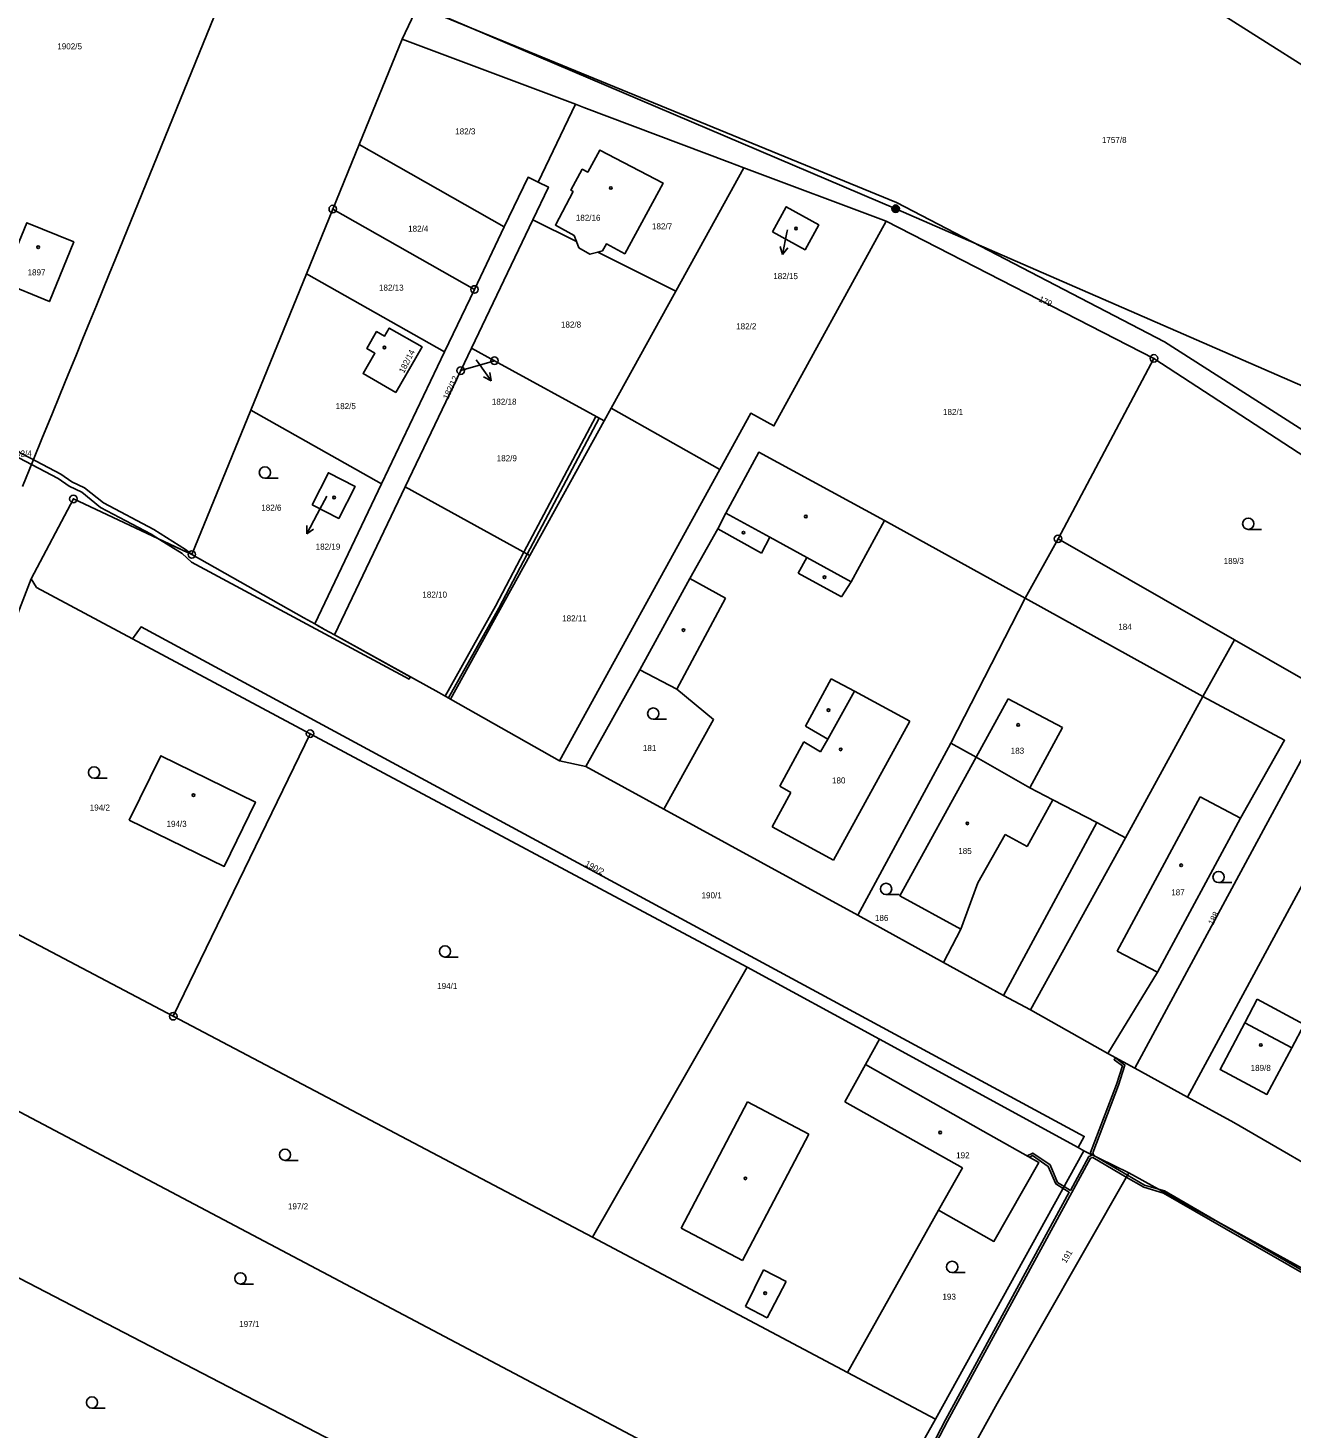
# Model space of a CAD drawing. Extents: x -587171 to -555306, y -1167727 to -1074732.
# Drawn here: x -559877 to -559708.7, y -1077515.3 to -1077328.9 of the extents above; entities that cross this region are included whole.
import ezdxf

# ---------------------------------------------------------------- set-up
doc = ezdxf.new("R2010")
doc.units = 0
for name, color, linetype in [('Hranice parcel', 7, 'Continuous'), ('Parcelní čísla', 7, 'Continuous'), ('Pop  PČ popisy', 7, 'Continuous'), ('Poz předměty', 7, 'Continuous'), ('Vnitřní kresba', 7, 'Continuous'), ('Věcná břemena k části', 7, 'Continuous'), ('Značky bodu BP', 7, 'Continuous'), ('Značky budov', 7, 'Continuous'), ('Značky kultur', 7, 'Continuous')]:
    doc.layers.add(name, color=color, linetype=linetype)

msp = doc.modelspace()

# ---------------------------------------------------------------- linework, layer by layer
at = {"layer": 'Hranice parcel'}
for p, q in [((-559825.15, -1077325.93), (-559827.23, -1077330.36)), ((-559761.41, -1077352.09), (-559825.15, -1077325.93)), ((-559827.23, -1077330.36), (-559832.94, -1077344.35)), ((-559827.23, -1077330.36), (-559804.15, -1077339.01)), ((-559809.11, -1077349.39), (-559804.15, -1077339.01)), ((-559832.94, -1077344.35), (-559836.46, -1077352.97)), ((-559832.94, -1077344.35), (-559813.62, -1077355.35)), ((-559781.75, -1077347.47), (-559790.8, -1077363.88)), ((-559781.75, -1077347.47), (-559762.76, -1077354.57)), ((-559836.46, -1077352.97), (-559839.98, -1077361.59)), ((-559836.46, -1077352.97), (-559817.59, -1077363.67)), ((-559809.83, -1077354.39), (-559818, -1077371.48)), ((-559809.83, -1077354.39), (-559804.02, -1077357.29)), ((-559762.76, -1077354.57), (-559727.12, -1077372.85)), ((-559817.59, -1077363.67), (-559813.62, -1077355.35)), ((-559801.17, -1077358.71), (-559790.8, -1077363.88)), ((-559839.98, -1077361.59), (-559847.38, -1077379.73)), ((-559821.57, -1077372), (-559839.98, -1077361.59)), ((-559817.59, -1077363.67), (-559821.57, -1077372)), ((-559790.8, -1077363.88), (-559799.4, -1077379.48)), ((-559819.43, -1077374.48), (-559818, -1077371.48)), ((-559818, -1077371.48), (-559814.93, -1077373.16)), ((-559829.96, -1077389.58), (-559821.57, -1077372)), ((-559814.93, -1077373.16), (-559819.43, -1077374.48)), ((-559814.93, -1077373.16), (-559800.33, -1077381.17)), ((-559739.89, -1077396.88), (-559727.12, -1077372.85)), ((-559819.43, -1077374.48), (-559826.82, -1077389.95)), ((-559847.38, -1077379.73), (-559855.23, -1077398.97)), ((-559847.38, -1077379.73), (-559829.96, -1077389.58)), ((-559800.33, -1077381.17), (-559799.4, -1077379.48)), ((-559799.4, -1077379.48), (-559784.93, -1077387.66)), ((-559810.21, -1077399.1), (-559800.33, -1077381.17)), ((-559784.93, -1077387.66), (-559806.27, -1077426.43)), ((-559838.86, -1077408.21), (-559829.96, -1077389.58)), ((-559826.82, -1077389.95), (-559836.24, -1077409.67)), ((-559826.82, -1077389.95), (-559810.21, -1077399.1)), ((-559744.25, -1077404.77), (-559739.89, -1077396.88)), ((-559716.39, -1077410.34), (-559739.89, -1077396.88)), ((-559820.77, -1077418.24), (-559810.21, -1077399.1)), ((-559876.62, -1077402.22), (-559892.11, -1077442.31)), ((-559754.15, -1077424.11), (-559744.25, -1077404.77)), ((-559720.61, -1077417.9), (-559744.25, -1077404.77)), ((-559839.49, -1077422.83), (-559863.11, -1077410.21)), ((-559720.61, -1077417.9), (-559716.39, -1077410.34)), ((-559795.57, -1077414.31), (-559802.75, -1077427.19)), ((-559820.77, -1077418.24), (-559806.27, -1077426.43)), ((-559839.49, -1077422.83), (-559857.7, -1077460.46)), ((-559781.28, -1077453.93), (-559839.49, -1077422.83)), ((-559766.53, -1077447.01), (-559754.15, -1077424.11)), ((-559754.15, -1077424.11), (-559750.8, -1077425.98)), ((-559806.27, -1077426.43), (-559802.75, -1077427.19)), ((-559802.75, -1077427.19), (-559792.36, -1077432.87)), ((-559792.36, -1077432.87), (-559766.53, -1077447.01)), ((-559892.11, -1077442.31), (-559857.7, -1077460.46)), ((-559766.53, -1077447.01), (-559755.14, -1077453.3)), ((-559755.14, -1077453.3), (-559747.14, -1077457.71)), ((-559781.28, -1077453.93), (-559801.9, -1077489.9)), ((-559763.67, -1077463.53), (-559781.28, -1077453.93)), ((-559747.14, -1077457.71), (-559743.57, -1077459.6)), ((-559857.7, -1077460.46), (-559801.9, -1077489.9)), ((-559743.57, -1077459.6), (-559733.28, -1077465.41)), ((-559781.5, -1077524.27), (-559900.48, -1077461.42)), ((-559737.21, -1077477.95), (-559763.67, -1077463.53)), ((-559733.28, -1077465.41), (-559729.68, -1077467.38)), ((-559729.68, -1077467.38), (-559722.67, -1077471.23)), ((-559736.44, -1077478.37), (-559756.2, -1077514.11)), ((-559736.44, -1077478.37), (-559737.21, -1077477.95)), ((-559730.48, -1077481.32), (-559736.44, -1077478.37)), ((-559706.36, -1077494.59), (-559730.48, -1077481.32)), ((-559801.9, -1077489.9), (-559767.92, -1077507.9)), ((-559767.92, -1077507.9), (-559756.2, -1077514.11)), ((-559756.2, -1077514.11), (-559763.07, -1077526.23))]:
    msp.add_line(p, q, dxfattribs=at)
for points in [[(-559805.34, -1077282.12), (-559729.54, -1077319.75), (-559649.57, -1077370.38)], [(-559804.15, -1077339.01), (-559803.02, -1077339.43), (-559783.59, -1077346.78), (-559781.75, -1077347.47)], [(-559804.02, -1077357.29), (-559804.32, -1077356.5), (-559806.82, -1077355.11), (-559804.46, -1077350.63), (-559804.77, -1077350.45), (-559803.25, -1077347.66), (-559802.52, -1077348.04), (-559800.88, -1077345.11), (-559792.47, -1077349.51), (-559797.58, -1077358.91), (-559800.02, -1077357.61), (-559800.56, -1077358.55), (-559801.17, -1077358.71)], [(-559813.62, -1077355.35), (-559810.46, -1077348.74), (-559809.11, -1077349.39)], [(-559809.11, -1077349.39), (-559807.75, -1077350.03), (-559809.83, -1077354.39)], [(-559777.9, -1077356), (-559776.07, -1077352.67), (-559771.75, -1077355.07), (-559773.58, -1077358.38), (-559777.9, -1077356)], [(-559671.47, -1077404.98), (-559706.2, -1077383.12), (-559725.72, -1077370.66), (-559761.41, -1077352.09)], [(-559762.76, -1077354.57), (-559777.73, -1077381.84), (-559780.8, -1077380.15), (-559784.93, -1077387.66)], [(-559880.42, -1077362.71), (-559874.2, -1077365.28), (-559870.95, -1077357.34), (-559877.18, -1077354.78), (-559880.42, -1077362.71)], [(-559801.17, -1077358.71), (-559802.22, -1077358.99), (-559803.7, -1077358.13), (-559804.02, -1077357.29)], [(-559828.05, -1077377.38), (-559832.43, -1077374.88), (-559830.86, -1077372.16), (-559831.92, -1077371.55), (-559830.62, -1077369.29), (-559829.56, -1077369.89), (-559828.94, -1077368.82), (-559824.58, -1077371.32), (-559828.05, -1077377.38)], [(-559727.12, -1077372.85), (-559707.9, -1077385.4), (-559663.26, -1077415)], [(-559744.25, -1077404.77), (-559762.99, -1077394.46), (-559779.75, -1077385.35), (-559784.11, -1077393.45), (-559785.18, -1077395.55), (-559788.94, -1077402.17), (-559795.57, -1077414.31)], [(-559839.21, -1077392.34), (-559837.03, -1077388.09), (-559833.49, -1077389.91), (-559835.67, -1077394.16), (-559839.21, -1077392.34)], [(-559876.62, -1077402.22), (-559871, -1077391.57), (-559855.23, -1077398.97)], [(-559855.23, -1077398.97), (-559840.32, -1077407.41), (-559838.86, -1077408.21)], [(-559863.11, -1077410.21), (-559875.93, -1077403.36), (-559876.62, -1077402.22)], [(-559863.11, -1077410.21), (-559861.98, -1077408.61), (-559736.41, -1077476.46), (-559737.21, -1077477.95)], [(-559838.86, -1077408.21), (-559838.26, -1077408.54), (-559837.82, -1077408.79), (-559837.55, -1077408.94), (-559836.24, -1077409.67)], [(-559836.24, -1077409.67), (-559822.35, -1077417.34), (-559820.77, -1077418.24)], [(-559729.68, -1077467.38), (-559712.54, -1077435.65), (-559703, -1077418.01), (-559716.39, -1077410.34)], [(-559795.57, -1077414.31), (-559790.66, -1077416.92), (-559785.75, -1077420.95), (-559792.36, -1077432.87)], [(-559743.57, -1077459.6), (-559730.93, -1077436.68), (-559720.61, -1077417.9)], [(-559733.28, -1077465.41), (-559726.67, -1077454.57), (-559715.59, -1077434.07), (-559709.72, -1077423.71), (-559720.61, -1077417.9)], [(-559863.55, -1077434.34), (-559859.34, -1077425.78), (-559846.75, -1077431.94), (-559850.92, -1077440.5), (-559863.55, -1077434.34)], [(-559750.8, -1077425.98), (-559760.95, -1077444.42), (-559752.82, -1077448.87), (-559755.14, -1077453.3)], [(-559750.8, -1077425.98), (-559743.63, -1077430.04), (-559740.58, -1077431.63), (-559734.71, -1077434.68), (-559747.14, -1077457.71)], [(-559680.53, -1077446.89), (-559702.61, -1077434.12), (-559722.67, -1077471.23)], [(-559713.36, -1077458.2), (-559707.11, -1077461.56), (-559708.78, -1077464.68), (-559712.08, -1077470.87), (-559718.32, -1077467.57), (-559715.02, -1077461.34), (-559713.36, -1077458.2)], [(-559767.92, -1077507.9), (-559755.79, -1077486.3), (-559748.43, -1077490.44), (-559742.43, -1077479.96), (-559749.86, -1077475.76), (-559765.54, -1077466.9), (-559763.67, -1077463.53)], [(-559722.67, -1077471.23), (-559716.49, -1077474.61), (-559700.53, -1077483.84)], [(-559813.43, -1077529.01), (-559817.85, -1077526.68), (-559908.34, -1077479.72)], [(-559829.08, -1077658.69), (-559796.35, -1077599.42), (-559747.99, -1077512.05), (-559730.48, -1077481.32)]]:
    msp.add_lwpolyline(points, dxfattribs=at)
at = {"layer": 'Pop  PČ popisy'}
for p, q in [((-559776, -1077356.08), (-559776.57, -1077359.03)), ((-559775.93, -1077355.72), (-559776, -1077356.08)), ((-559776.57, -1077359.03), (-559776.87, -1077357.95)), ((-559776.57, -1077359.03), (-559775.89, -1077358.14)), ((-559817.36, -1077373.03), (-559817.11, -1077373.39)), ((-559817.11, -1077373.39), (-559815.39, -1077375.85)), ((-559815.39, -1077375.85), (-559815.55, -1077374.74)), ((-559815.39, -1077375.85), (-559816.37, -1077375.31)), ((-559837.26, -1077391.18), (-559838.52, -1077393.58)), ((-559838.52, -1077393.58), (-559839.93, -1077396.23)), ((-559839.93, -1077396.23), (-559839.9, -1077395.11)), ((-559839.93, -1077396.23), (-559839.02, -1077395.58))]:
    msp.add_line(p, q, dxfattribs=at)
at = {"layer": 'Poz předměty'}
for p, q in [((-559845.74, -1077311.35), (-559865.41, -1077359.61)), ((-559822.78, -1077326.83), (-559761.51, -1077352.92)), ((-559701.93, -1077378.88), (-559761.51, -1077352.92))]:
    msp.add_line(p, q, dxfattribs=at)
msp.add_lwpolyline([(-559865.41, -1077359.61), (-559866.24, -1077361.64), (-559867.08, -1077363.71), (-559867.93, -1077365.8), (-559868.81, -1077367.95), (-559869.73, -1077370.2), (-559870.69, -1077372.54), (-559871.69, -1077374.99), (-559872.76, -1077377.62), (-559873.89, -1077380.39), (-559875.09, -1077383.33), (-559876.4, -1077386.52), (-559877.78, -1077389.9)], dxfattribs=at)
for radius in [0.5, 0.4, 0.3, 0.2, 0.1]:
    msp.add_circle((-559761.51, -1077352.92), radius, dxfattribs=at)
at = {"layer": 'Vnitřní kresba'}
for p, q in [((-559784.11, -1077393.45), (-559778.25, -1077396.67)), ((-559779.36, -1077398.8), (-559785.18, -1077395.55)), ((-559762.99, -1077394.46), (-559767.42, -1077402.61)), ((-559778.25, -1077396.67), (-559779.36, -1077398.8)), ((-559773.34, -1077399.36), (-559778.25, -1077396.67)), ((-559774.51, -1077401.44), (-559773.34, -1077399.36)), ((-559773.34, -1077399.36), (-559767.42, -1077402.61)), ((-559788.94, -1077402.17), (-559784.15, -1077404.78)), ((-559768.71, -1077404.6), (-559774.51, -1077401.44)), ((-559767.42, -1077402.61), (-559768.71, -1077404.6)), ((-559784.15, -1077404.78), (-559790.66, -1077416.92)), ((-559773.53, -1077421.84), (-559770.11, -1077415.53)), ((-559770.11, -1077415.53), (-559766.99, -1077417.19)), ((-559766.99, -1077417.19), (-559770.53, -1077423.58)), ((-559766.99, -1077417.19), (-559759.64, -1077421.18)), ((-559750.8, -1077425.98), (-559746.51, -1077418.19)), ((-559746.51, -1077418.19), (-559739.3, -1077422.02)), ((-559770.53, -1077423.58), (-559773.53, -1077421.84)), ((-559759.64, -1077421.18), (-559769.8, -1077439.67)), ((-559771.5, -1077425.23), (-559770.53, -1077423.58)), ((-559739.3, -1077422.02), (-559743.63, -1077430.04)), ((-559776.95, -1077429.84), (-559773.74, -1077423.93)), ((-559773.74, -1077423.93), (-559771.5, -1077425.23)), ((-559777.94, -1077435.24), (-559775.46, -1077430.65)), ((-559775.46, -1077430.65), (-559776.95, -1077429.84)), ((-559740.58, -1077431.63), (-559743.99, -1077437.85)), ((-559720.97, -1077431.23), (-559732.01, -1077451.79)), ((-559715.59, -1077434.07), (-559720.97, -1077431.23)), ((-559734.71, -1077434.68), (-559730.93, -1077436.68)), ((-559769.8, -1077439.67), (-559777.94, -1077435.24)), ((-559746.93, -1077436.25), (-559750.57, -1077442.68)), ((-559743.99, -1077437.85), (-559746.93, -1077436.25)), ((-559750.57, -1077442.68), (-559752.82, -1077448.87)), ((-559732.01, -1077451.79), (-559726.67, -1077454.57)), ((-559708.78, -1077464.68), (-559715.02, -1077461.34)), ((-559765.54, -1077466.9), (-559768.28, -1077471.84)), ((-559790.07, -1077488.69), (-559781.25, -1077471.88)), ((-559781.25, -1077471.88), (-559773.07, -1077476.17)), ((-559768.28, -1077471.84), (-559752.61, -1077480.64)), ((-559773.07, -1077476.17), (-559781.89, -1077492.98)), ((-559752.61, -1077480.64), (-559755.79, -1077486.3)), ((-559781.89, -1077492.98), (-559790.07, -1077488.69)), ((-559781.52, -1077499.11), (-559779.13, -1077494.24)), ((-559779.13, -1077494.24), (-559776.08, -1077495.79)), ((-559776.08, -1077495.79), (-559778.6, -1077500.63)), ((-559778.6, -1077500.63), (-559781.52, -1077499.11))]:
    msp.add_line(p, q, dxfattribs=at)
at = {"layer": 'Věcná břemena k části'}
for points in [[(-559859.52, -1077396.96), (-559855.23, -1077398.97), (-559856.09, -1077398.29), (-559860.3, -1077395.64), (-559866.99, -1077392.11), (-559869.5, -1077390.07), (-559871.22, -1077389.29), (-559872.65, -1077388.25), (-559887.7, -1077380.39), (-559888.62, -1077379.05), (-559888.38, -1077378.28), (-559889.22, -1077377.97), (-559889.59, -1077379.15), (-559890.97, -1077377.54), (-559891.24, -1077378.77), (-559888.75, -1077381.66), (-559887.87, -1077381.09), (-559873.01, -1077388.85), (-559871.58, -1077389.89), (-559869.88, -1077390.67), (-559867.37, -1077392.69), (-559860.66, -1077396.24)], [(-559801, -1077380.8), (-559801.43, -1077380.57), (-559811, -1077398.67), (-559814.81, -1077405.87), (-559821.5, -1077417.82), (-559821.07, -1077418.07), (-559814.37, -1077406.11), (-559810.56, -1077398.91)], [(-559855.23, -1077398.97), (-559859.52, -1077396.96), (-559856.51, -1077398.85), (-559855.26, -1077400.01), (-559826.31, -1077415.55), (-559826.14, -1077415.25), (-559836.24, -1077409.67), (-559837.55, -1077408.94), (-559838.86, -1077408.21), (-559840.32, -1077407.41)], [(-559744.02, -1077479.06), (-559743.71, -1077479.24), (-559743.27, -1077479.02), (-559741.19, -1077480.47), (-559740.19, -1077482.8), (-559739.22, -1077483.4), (-559739.07, -1077483.13), (-559739.95, -1077482.6), (-559740.95, -1077480.27), (-559743.25, -1077478.68)], [(-559717.78, -1077488.31), (-559726.53, -1077483.49), (-559728.36, -1077482.96), (-559730.65, -1077481.62), (-559730.8, -1077481.88), (-559728.48, -1077483.24), (-559725.84, -1077484.01), (-559705.01, -1077496.01), (-559704.27, -1077496.97), (-559704.1, -1077496.7), (-559704.81, -1077495.78)], [(-559726.53, -1077483.49), (-559717.78, -1077488.31), (-559725.72, -1077483.73)]]:
    msp.add_lwpolyline(points, close=True, dxfattribs=at)
msp.add_lwpolyline([(-559757.68, -1077520.25), (-559754.62, -1077514.37), (-559738.06, -1077483.93), (-559735.56, -1077479.38), (-559735.28, -1077479.26), (-559730.8, -1077481.88), (-559730.65, -1077481.62), (-559735.14, -1077479.01), (-559735.24, -1077478.63), (-559731.84, -1077469.64), (-559730.98, -1077466.96), (-559732.26, -1077466.01), (-559732.44, -1077466.25), (-559731.33, -1077467.07), (-559732.12, -1077469.54), (-559735.55, -1077478.62), (-559735.49, -1077478.84), (-559735.45, -1077479.01), (-559735.77, -1077479.14), (-559738.24, -1077483.65), (-559739.07, -1077483.13), (-559739.22, -1077483.4), (-559738.39, -1077483.91), (-559754.89, -1077514.22), (-559757.94, -1077520.1)], dxfattribs=at)
at = {"layer": 'Značky bodu BP'}
for centre, radius in [((-559836.46, -1077352.97), 0.5), ((-559836.46, -1077352.97), 0.0303), ((-559817.59, -1077363.67), 0.5), ((-559817.59, -1077363.67), 0.0303), ((-559814.93, -1077373.16), 0.5), ((-559814.93, -1077373.16), 0.0303), ((-559727.12, -1077372.85), 0.5), ((-559727.12, -1077372.85), 0.0303), ((-559819.43, -1077374.48), 0.5), ((-559819.43, -1077374.48), 0.0303), ((-559871, -1077391.57), 0.5), ((-559871, -1077391.57), 0.0303), ((-559739.89, -1077396.88), 0.5), ((-559739.89, -1077396.88), 0.0303), ((-559855.23, -1077398.97), 0.5), ((-559855.23, -1077398.97), 0.0303), ((-559839.49, -1077422.83), 0.5), ((-559839.49, -1077422.83), 0.0303), ((-559857.7, -1077460.46), 0.5), ((-559857.7, -1077460.46), 0.0303)]:
    msp.add_circle(centre, radius, dxfattribs=at)
at = {"layer": 'Značky budov'}
for centre in [(-559799.43, -1077350.16), (-559774.78, -1077355.55), (-559875.69, -1077358.05), (-559829.59, -1077371.41), (-559836.29, -1077391.37), (-559773.48, -1077393.92), (-559781.77, -1077396.06), (-559770.99, -1077402), (-559789.76, -1077409.03), (-559770.45, -1077419.69), (-559745.19, -1077421.67), (-559768.83, -1077424.92), (-559855, -1077431.01), (-559751.97, -1077434.78), (-559723.49, -1077440.36), (-559712.89, -1077464.29), (-559755.59, -1077475.95), (-559781.52, -1077482.05), (-559778.89, -1077497.35)]:
    msp.add_circle(centre, 0.175, dxfattribs=at)
at = {"layer": 'Značky kultur'}
for p, q in [((-559845.49, -1077388.8), (-559843.74, -1077388.8)), ((-559714.56, -1077395.63), (-559712.81, -1077395.63)), ((-559793.79, -1077420.91), (-559792.04, -1077420.91)), ((-559868.24, -1077428.75), (-559866.49, -1077428.75)), ((-559718.51, -1077442.67), (-559716.76, -1077442.67)), ((-559762.78, -1077444.25), (-559761.03, -1077444.25)), ((-559821.52, -1077452.58), (-559819.77, -1077452.58)), ((-559842.82, -1077479.65), (-559841.07, -1077479.65)), ((-559848.76, -1077496.13), (-559847.01, -1077496.13)), ((-559753.99, -1077494.59), (-559752.24, -1077494.59)), ((-559868.52, -1077512.65), (-559866.77, -1077512.65))]:
    msp.add_line(p, q, dxfattribs=at)
for centre in [(-559845.49, -1077388.05), (-559714.56, -1077394.88), (-559793.79, -1077420.16), (-559868.24, -1077428), (-559718.51, -1077441.92), (-559762.78, -1077443.5), (-559821.52, -1077451.83), (-559842.82, -1077478.9), (-559753.99, -1077493.84), (-559848.76, -1077495.38), (-559868.52, -1077511.9)]:
    msp.add_circle(centre, 0.75, dxfattribs=at)

# ---------------------------------------------------------------- texts
at = {"layer": 'Parcelní čísla'}
for s, p in [('1902/5', (-559873.14, -1077331.7)), ('182/3', (-559820.16, -1077343.02)), ('1757/8', (-559734.05, -1077344.17)), ('182/16', (-559804.1, -1077354.53)), ('182/4', (-559826.43, -1077355.99)), ('182/7', (-559793.96, -1077355.67)), ('1897', (-559877.1, -1077361.8)), ('182/15', (-559777.81, -1077362.3)), ('182/13', (-559830.31, -1077363.83)), ('182/8', (-559806.08, -1077368.75)), ('182/2', (-559782.75, -1077368.98)), ('182/5', (-559836.07, -1077379.61)), ('182/18', (-559815.28, -1077379.02)), ('182/1', (-559755.21, -1077380.39)), ('1902/4', (-559879.82, -1077385.92)), ('182/9', (-559814.63, -1077386.55)), ('182/6', (-559845.98, -1077393.13)), ('182/19', (-559838.74, -1077398.32)), ('189/3', (-559717.84, -1077400.23)), ('182/10', (-559824.53, -1077404.71)), ('182/11', (-559805.92, -1077407.88)), ('184', (-559731.87, -1077409)), ('181', (-559795.17, -1077425.15)), ('183', (-559746.19, -1077425.5)), ('180', (-559769.99, -1077429.46)), ('194/2', (-559868.82, -1077433.07)), ('194/3', (-559858.6, -1077435.24)), ('185', (-559753.18, -1077438.85)), ('190/1', (-559787.36, -1077444.76)), ('187', (-559724.82, -1077444.36)), ('186', (-559764.27, -1077447.77)), ('194/1', (-559822.56, -1077456.83)), ('189/8', (-559714.25, -1077467.74)), ('192', (-559753.46, -1077479.38)), ('197/2', (-559842.43, -1077486.18)), ('193', (-559755.28, -1077498.21)), ('197/1', (-559848.92, -1077501.84))]:
    msp.add_text(s, height=0.803, dxfattribs=at).set_placement(p)
for s, rotation, p in [('179', 335, (-559742.54, -1077365.24)), ('182/14', 63, (-559826.99, -1077374.89)), ('182/12', 65, (-559821.11, -1077378.4)), ('190/2', 332, (-559802.95, -1077440.4)), ('188', 63, (-559719.24, -1077448.39)), ('191', 59, (-559738.84, -1077493.42))]:
    msp.add_text(s, height=0.803, rotation=rotation, dxfattribs=at).set_placement(p)

doc.saveas('drawing.dxf')
